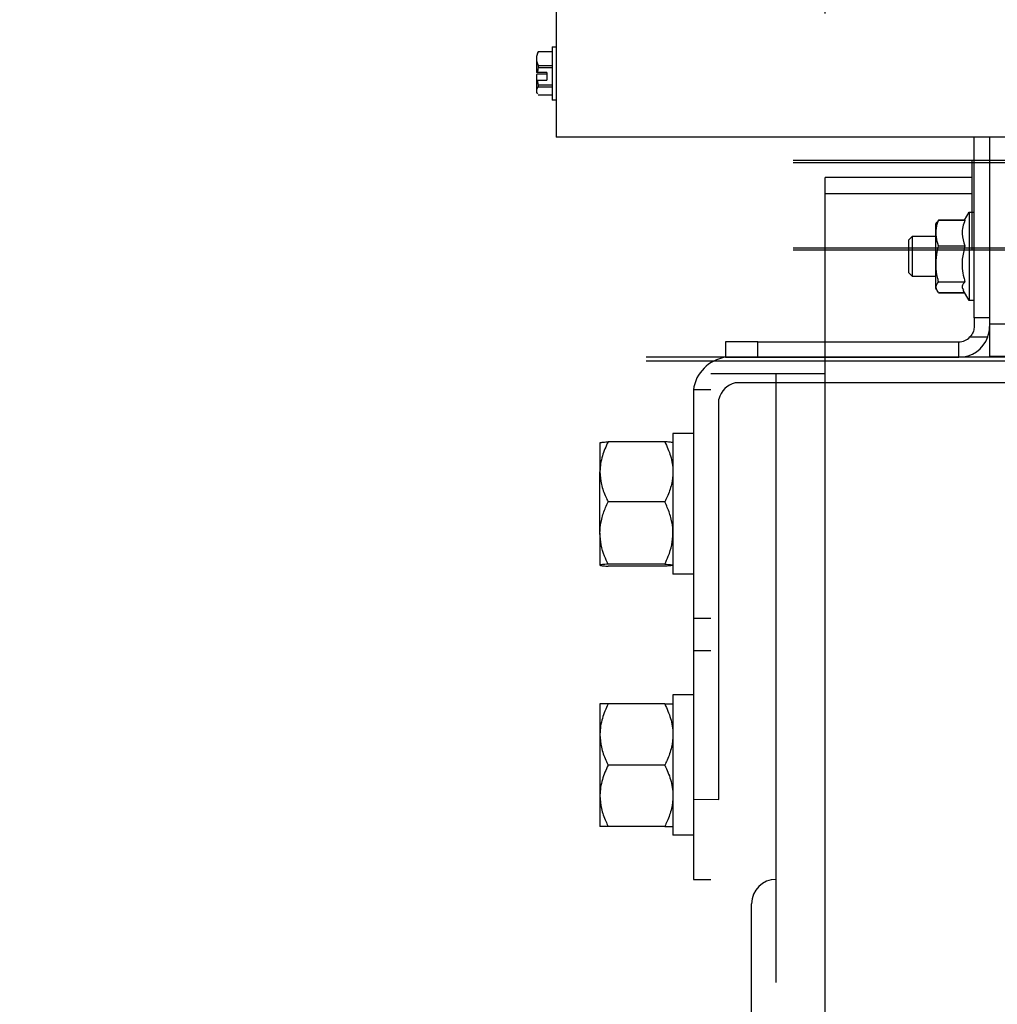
# Model space of a CAD drawing. Header units: inches. Extents: x 170 to 284, y 215 to 248.
# Tile 900 of 1056: x 226.76 to 227.016, y 244.758 to 245.016. Entities that reach past the tile are written whole.
import ezdxf

# ---------------------------------------------------------------- set-up
doc = ezdxf.new("R2010")
doc.units = ezdxf.units.IN
doc.header["$LTSCALE"] = 0.25
doc.header["$MEASUREMENT"] = 0
doc.layers.add('ANNOTATIONS', color=1, linetype='Continuous')
doc.layers.add('LH TOP OF HOOD', color=7, linetype='Continuous')
doc.styles.add('ARIAL', font='arial.ttf', dxfattribs={"height": 0.09375})
doc.dimstyles.new('STANDARD$0', dxfattribs={"dimtxt": 0.09375, "dimasz": 0.09375, "dimexe": 0.03125, "dimexo": 0.046875, "dimgap": 0.09, "dimtad": 0, "dimtih": 1, "dimtoh": 1, "dimdec": 4, "dimzin": 0, "dimdsep": 46, "dimtxsty": 'ARIAL', "dimcen": 0.09, "dimadec": 0, "dimazin": 0, "dimtfac": 1, "dimtdec": 4, "dimtofl": 0, "dimtmove": 0, "dimatfit": 1, "dimfxl": 1, "dimtolj": 1, "dimtzin": 0, "dimarcsym": 0})

# ---------------------------------------------------------------- blocks, each defined once
blk = doc.blocks.new('*D135')
at = {"layer": 'ANNOTATIONS', "color": 0, "lineweight": -2, "transparency": 16777216}
for p, q in [((226.8447894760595, 245.1157503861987), (226.8447894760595, 245.5193646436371)), ((226.971006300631, 245.0174450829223), (226.971006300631, 245.5193646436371)), ((226.7510394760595, 245.4881146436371), (226.6572894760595, 245.4881146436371)), ((227.064756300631, 245.4881146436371), (227.158506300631, 245.4881146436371))]:
    blk.add_line(p, q, dxfattribs=at)
at = {"layer": 'ANNOTATIONS', "color": 0, "transparency": 16777216}
for points in [[(226.7510394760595, 245.5037396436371), (226.7510394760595, 245.4724896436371), (226.8447894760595, 245.4881146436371)], [(227.064756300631, 245.5037396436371), (227.064756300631, 245.4724896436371), (226.971006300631, 245.4881146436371)]]:
    blk.add_solid(points, dxfattribs=at)
at = {"layer": 'defpoints', "color": 0, "transparency": 16777216}
for p in [(226.8447894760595, 245.4881146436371), (226.8447894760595, 245.0688753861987), (226.971006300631, 244.9705700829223)]:
    blk.add_point(p, dxfattribs=at)
at = {"layer": 'ANNOTATIONS', "color": 0, "transparency": 16777216, "insert": (226.5131562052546, 245.4881146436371), "char_height": 0.09375, "attachment_point": 5, "style": 'ARIAL'}
blk.add_mtext('\\A1;6"', dxfattribs=at)

msp = doc.modelspace()

# ---------------------------------------------------------------- linework, layer by layer
at = {"layer": 'LH TOP OF HOOD'}
for p, q in [((226.9004608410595, 245.2032667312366), (226.9004608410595, 244.9850336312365)), ((226.8994152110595, 245.0087389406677), (226.9004608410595, 245.0087389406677)), ((226.8994152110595, 245.0087389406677), (226.9004608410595, 245.0087389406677)), ((226.8994152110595, 245.0087389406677), (226.8994152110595, 244.9947747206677)), ((226.8953676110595, 245.0062413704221), (226.8953676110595, 245.0050319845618)), ((226.8953676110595, 245.0050319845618), (226.8957570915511, 245.0038471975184)), ((226.8953676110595, 245.0050319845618), (226.8953676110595, 245.0020142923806)), ((226.8953676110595, 245.0050319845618), (226.8957570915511, 245.0038471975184)), ((226.8955677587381, 245.0070897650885), (226.8957570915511, 245.0074261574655)), ((226.8955677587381, 245.0070897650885), (226.8957570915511, 245.0074261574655)), ((226.8994152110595, 245.0074261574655), (226.8957570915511, 245.0074261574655)), ((226.8957570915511, 245.0038471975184), (226.8957570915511, 245.0032005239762)), ((226.8957570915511, 245.0038471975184), (226.8994152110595, 245.0038471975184)), ((226.8994152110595, 245.0032005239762), (226.8957570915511, 245.0032005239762)), ((226.8953676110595, 245.0014993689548), (226.8953676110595, 245.0000133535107)), ((226.8953676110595, 245.0000133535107), (226.8953676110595, 244.9974858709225)), ((226.8980660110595, 245.0019673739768), (226.8955449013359, 245.0019673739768)), ((226.8980660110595, 245.0015462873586), (226.8955449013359, 245.0015462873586)), ((226.8955449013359, 244.9999664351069), (226.8980660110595, 244.9999664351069)), ((226.8980660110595, 245.0019673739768), (226.8980660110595, 244.9999664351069)), ((226.8953676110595, 244.9974858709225), (226.8953676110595, 244.9967795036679)), ((226.8957570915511, 244.9987332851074), (226.8994152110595, 244.9987332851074)), ((226.8957570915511, 244.9987332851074), (226.8957570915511, 244.9981778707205)), ((226.8994152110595, 244.9981778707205), (226.8957570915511, 244.9981778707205)), ((226.8953676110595, 244.9967795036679), (226.8955677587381, 244.9964238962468)), ((226.8953676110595, 244.9967795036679), (226.8955677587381, 244.9964238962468)), ((226.8955360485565, 244.996405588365), (226.8955254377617, 244.9964239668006)), ((226.8955360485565, 244.996405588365), (226.8955254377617, 244.9964239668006)), ((226.8994152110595, 244.9960875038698), (226.8957570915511, 244.9960875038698)), ((226.9004608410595, 244.9947747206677), (226.8994152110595, 244.9947747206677)), ((226.9004608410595, 244.9947747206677), (226.8994152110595, 244.9947747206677)), ((227.2335445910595, 244.9850336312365), (226.9004608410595, 244.9850336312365)), ((227.2335445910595, 244.9850336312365), (226.9004608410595, 244.9850336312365)), ((227.0101002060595, 244.93763969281), (227.0101002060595, 244.9850336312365)), ((227.0141478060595, 244.9850336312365), (227.0141478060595, 244.9359960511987)), ((229.072769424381, 244.9789620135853), (226.962652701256, 244.9789620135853)), ((226.962652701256, 244.978411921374), (229.072769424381, 244.978411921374)), ((227.009527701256, 244.9789620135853), (227.009527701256, 244.978411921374)), ((227.009527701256, 244.9789620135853), (227.009527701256, 244.978411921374)), ((227.009527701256, 244.978411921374), (227.009527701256, 244.9560263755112)), ((227.009527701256, 244.978411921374), (227.009527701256, 244.9560263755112)), ((227.009527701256, 244.9744222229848), (226.971006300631, 244.9744222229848)), ((226.971006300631, 244.9701420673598), (226.971006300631, 244.9744222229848)), ((227.009527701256, 244.9744222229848), (226.971006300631, 244.9744222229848)), ((226.971006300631, 244.9701420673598), (226.971006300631, 244.9744222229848)), ((226.971006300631, 244.9273405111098), (226.971006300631, 244.9701420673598)), ((227.009527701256, 244.9701420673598), (226.971006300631, 244.9701420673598)), ((226.971006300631, 244.9273405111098), (226.971006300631, 244.9701420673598)), ((227.009527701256, 244.9701420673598), (226.971006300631, 244.9701420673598)), ((227.0075266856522, 244.9632711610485), (227.0087510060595, 244.9653917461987)), ((227.0087510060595, 244.9653917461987), (227.0101002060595, 244.9653917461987)), ((227.0087510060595, 244.9653917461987), (227.0087510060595, 244.9422192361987)), ((227.0000823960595, 244.9621933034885), (227.000295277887, 244.962617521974)), ((227.0000823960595, 244.9518391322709), (227.0000823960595, 244.9621933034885)), ((227.000295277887, 244.962617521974), (227.0003866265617, 244.9627995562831)), ((227.0007594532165, 244.9632711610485), (227.0003360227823, 244.9625970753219)), ((227.0007594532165, 244.9633935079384), (227.007597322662, 244.9633935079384)), ((227.0007594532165, 244.9632711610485), (227.007683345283, 244.9632711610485)), ((226.9928844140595, 244.9580639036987), (226.9938963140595, 244.9590758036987)), ((226.9938963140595, 244.9590758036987), (227.0000823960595, 244.9590758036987)), ((226.9938963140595, 244.9500788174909), (226.9938963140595, 244.9590758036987)), ((226.962652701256, 244.9560263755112), (229.072769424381, 244.9560263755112)), ((226.9928844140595, 244.9580639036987), (226.9928844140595, 244.9507943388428)), ((227.0007594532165, 244.9565614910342), (227.007683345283, 244.9565614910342)), ((227.009527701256, 244.9560263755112), (227.009527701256, 244.955454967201)), ((227.009527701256, 244.9560263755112), (227.009527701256, 244.955454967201)), ((226.962652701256, 244.955454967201), (229.072769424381, 244.955454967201)), ((226.9928844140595, 244.9507943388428), (226.9928844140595, 244.9495470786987)), ((227.0000823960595, 244.9454176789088), (227.0000823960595, 244.9518391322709)), ((226.9938963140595, 244.9485351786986), (226.9928844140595, 244.9495470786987)), ((226.9938963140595, 244.9485351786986), (226.9938963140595, 244.9500788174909)), ((227.0000823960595, 244.9485351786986), (226.9938963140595, 244.9485351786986)), ((227.0007594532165, 244.9470958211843), (227.007683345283, 244.9470958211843)), ((227.000295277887, 244.9449934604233), (227.0000823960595, 244.9454176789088)), ((227.0003866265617, 244.9448114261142), (227.000295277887, 244.9449934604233)), ((227.0007594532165, 244.9442174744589), (227.0006990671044, 244.9444359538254)), ((227.0007594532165, 244.9443398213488), (227.0075266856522, 244.9443398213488)), ((227.0007594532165, 244.9442174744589), (227.007597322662, 244.9442174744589)), ((227.0087510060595, 244.9422192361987), (227.0071755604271, 244.9449479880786)), ((227.0101002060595, 244.9422192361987), (227.0087510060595, 244.9422192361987)), ((227.0141478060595, 244.93763969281), (227.0101002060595, 244.93763969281)), ((227.0101002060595, 244.93763969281), (227.0101002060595, 244.9354057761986)), ((227.0181819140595, 244.9359960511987), (227.0141478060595, 244.9359960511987)), ((227.0141478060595, 244.9359960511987), (227.0141478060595, 244.9275635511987)), ((226.9449169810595, 244.9313581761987), (226.9449169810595, 244.9273105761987)), ((226.9533494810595, 244.9313581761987), (226.9449169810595, 244.9313581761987)), ((226.9533494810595, 244.9273105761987), (226.9533494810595, 244.9313581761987)), ((226.9533494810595, 244.9313581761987), (227.0060526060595, 244.9313581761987)), ((227.0060526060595, 244.9273105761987), (227.0060526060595, 244.9313581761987)), ((227.0089966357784, 244.9326280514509), (227.0136563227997, 244.9326280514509)), ((227.0141478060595, 244.9275635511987), (227.0181819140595, 244.9275635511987)), ((231.435415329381, 244.9273405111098), (226.924131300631, 244.9273405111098)), ((231.435415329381, 244.9262927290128), (226.924131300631, 244.9262927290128)), ((226.9449169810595, 244.9273105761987), (226.9533494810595, 244.9273105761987)), ((227.3334010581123, 244.9273105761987), (226.9449169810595, 244.9273105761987)), ((226.9533494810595, 244.9273105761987), (227.0060526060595, 244.9273105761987)), ((226.971006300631, 244.9262927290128), (226.971006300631, 244.9273405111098)), ((226.971006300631, 244.9262927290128), (226.971006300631, 244.9273405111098)), ((226.971006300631, 244.9230603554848), (226.971006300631, 244.9262927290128)), ((226.971006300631, 244.9230603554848), (226.971006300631, 244.9262927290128)), ((226.941045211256, 244.9230603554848), (226.958165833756, 244.9230603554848)), ((226.958165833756, 244.7633410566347), (226.958165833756, 244.9230603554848)), ((226.958165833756, 244.9230603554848), (226.971006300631, 244.9230603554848)), ((226.971006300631, 244.7633410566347), (226.971006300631, 244.9230603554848)), ((226.971006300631, 244.5638062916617), (226.971006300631, 244.9230603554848)), ((227.3334010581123, 244.9206086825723), (226.9474145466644, 244.9206086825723)), ((226.936456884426, 244.9187801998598), (226.936456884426, 244.8114012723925)), ((226.941045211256, 244.9187801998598), (226.936456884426, 244.9187801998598)), ((226.936456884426, 244.9187801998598), (226.936456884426, 244.8588580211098)), ((226.9431587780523, 244.8113268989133), (226.9431587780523, 244.916329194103)), ((226.936456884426, 244.9072922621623), (226.931115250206, 244.9072922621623)), ((226.931115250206, 244.9072922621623), (226.931115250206, 244.8704029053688)), ((226.911974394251, 244.904871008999), (226.911974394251, 244.8972627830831)), ((226.9289751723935, 244.9051494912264), (226.9141144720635, 244.9051494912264)), ((226.911974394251, 244.881210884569), (226.911974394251, 244.8972627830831)), ((226.9289751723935, 244.8893760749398), (226.9141144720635, 244.8893760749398)), ((226.911974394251, 244.881210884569), (226.911974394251, 244.8727672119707)), ((226.9289751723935, 244.8730456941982), (226.9141144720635, 244.8730456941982)), ((226.9289751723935, 244.8724887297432), (226.9141144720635, 244.8724887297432)), ((226.936456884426, 244.8704029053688), (226.931115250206, 244.8704029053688)), ((226.936456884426, 244.8588580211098), (226.941045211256, 244.8588580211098)), ((226.941045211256, 244.8502977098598), (226.936456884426, 244.8502977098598)), ((226.936456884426, 244.8502977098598), (226.936456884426, 244.7903755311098)), ((226.936456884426, 244.8388097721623), (226.931115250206, 244.8388097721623)), ((226.931115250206, 244.8388097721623), (226.931115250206, 244.8019204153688)), ((226.911974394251, 244.8363957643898), (226.911974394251, 244.8283661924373)), ((226.9289751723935, 244.8363957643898), (226.9141144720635, 244.8363957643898)), ((226.911974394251, 244.8283661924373), (226.911974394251, 244.8123070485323)), ((226.9289751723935, 244.8203366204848), (226.9141144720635, 244.8203366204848)), ((226.911974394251, 244.8123070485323), (226.911974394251, 244.8042774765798)), ((226.936456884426, 244.8114012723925), (226.9431587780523, 244.8113268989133)), ((226.9289751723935, 244.8042774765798), (226.9141144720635, 244.8042774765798)), ((226.936456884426, 244.8019204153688), (226.931115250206, 244.8019204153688)), ((226.936456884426, 244.7903755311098), (226.941045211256, 244.7903755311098)), ((226.9517456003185, 244.7347335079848), (226.9517456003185, 244.7839552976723))]:
    msp.add_line(p, q, dxfattribs=at)
for centre, radius, start, end in [((227.0060526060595, 244.9354057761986), 0.008095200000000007, 269.9999999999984, 339.932172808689), ((227.0060526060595, 244.9354057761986), 0.004047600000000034, 269.9999999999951, 316.6648549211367), ((226.946377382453, 244.9174018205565), 0.01001579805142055, 98.38417503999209, 172.0898208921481), ((226.9487253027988, 244.9150493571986), 0.005711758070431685, 103.2666847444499, 167.0517694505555), ((226.958165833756, 244.7839552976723), 0.006420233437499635, 90, 180)]:
    msp.add_arc(centre, radius, start, end, dxfattribs=at)
for points, knots in [([(226.8957570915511, 245.0074261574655), (226.895724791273, 245.0073550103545), (226.8955485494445, 245.006966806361), (226.8954489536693, 245.0065674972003), (226.8953676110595, 245.0062413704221)], [0, 0, 0, 0, 0.1832724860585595, 0.9999999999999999, 0.9999999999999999, 0.9999999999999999, 0.9999999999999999]), ([(226.8957570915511, 245.0074261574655), (226.895724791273, 245.0073550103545), (226.8955485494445, 245.006966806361), (226.8954489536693, 245.0065674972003), (226.8953676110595, 245.0062413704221)], [0, 0, 0, 0, 0.1832724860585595, 0.9999999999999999, 0.9999999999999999, 0.9999999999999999, 0.9999999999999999]), ([(226.8957570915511, 245.0032005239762), (226.8956766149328, 245.002807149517), (226.8955928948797, 245.002397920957), (226.8955466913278, 245.0019834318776), (226.8955449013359, 245.0019673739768)], [0, 0, 0, 0, 0.9612585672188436, 0.9999999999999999, 0.9999999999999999, 0.9999999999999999, 0.9999999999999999]), ([(226.8957570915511, 245.0032005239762), (226.8956766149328, 245.002807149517), (226.8955928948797, 245.002397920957), (226.8955466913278, 245.0019834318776), (226.8955449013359, 245.0019673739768)], [0, 0, 0, 0, 0.9612585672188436, 0.9999999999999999, 0.9999999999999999, 0.9999999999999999, 0.9999999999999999]), ([(226.8955449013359, 245.0019673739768), (226.8955114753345, 245.0019762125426), (226.8954523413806, 245.0019918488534), (226.8953932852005, 245.0020074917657), (226.8953676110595, 245.0020142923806)], [0, 0, 0, 0, 0.5652590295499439, 1, 1, 1, 1]), ([(226.8955449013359, 245.0019673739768), (226.8955114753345, 245.0019762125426), (226.8954523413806, 245.0019918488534), (226.8953932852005, 245.0020074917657), (226.8953676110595, 245.0020142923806)], [0, 0, 0, 0, 0.5652590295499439, 1, 1, 1, 1]), ([(226.8955449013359, 245.0015462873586), (226.8955114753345, 245.0015374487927), (226.8954523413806, 245.0015218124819), (226.8953932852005, 245.0015061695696), (226.8953676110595, 245.0014993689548)], [0, 0, 0, 0, 0.5652590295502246, 1, 1, 1, 1]), ([(226.8955449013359, 245.0015462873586), (226.8955114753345, 245.0015374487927), (226.8954523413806, 245.0015218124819), (226.8953932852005, 245.0015061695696), (226.8953676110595, 245.0014993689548)], [0, 0, 0, 0, 0.5652590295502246, 1, 1, 1, 1]), ([(226.8953676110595, 245.0000133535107), (226.8953932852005, 245.0000065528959), (226.8954523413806, 244.9999909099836), (226.8955114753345, 244.9999752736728), (226.8955449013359, 244.9999664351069)], [0, 0, 0, 0, 0.4347409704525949, 1, 1, 1, 1]), ([(226.8953676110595, 245.0000133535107), (226.8953932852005, 245.0000065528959), (226.8954523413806, 244.9999909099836), (226.8955114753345, 244.9999752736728), (226.8955449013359, 244.9999664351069)], [0, 0, 0, 0, 0.4347409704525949, 1, 1, 1, 1]), ([(226.8955449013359, 244.9999664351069), (226.8955891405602, 244.9996426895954), (226.8956456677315, 244.9992290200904), (226.8957371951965, 244.9988218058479), (226.8957570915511, 244.9987332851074)], [0, 0, 0, 0, 0.7826187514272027, 1, 1, 1, 1]), ([(226.8955449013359, 244.9999664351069), (226.8955891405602, 244.9996426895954), (226.8956456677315, 244.9992290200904), (226.8957371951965, 244.9988218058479), (226.8957570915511, 244.9987332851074)], [0, 0, 0, 0, 0.7826187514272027, 1, 1, 1, 1]), ([(226.8957570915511, 244.9981778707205), (226.8957455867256, 244.9981632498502), (226.8955674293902, 244.9979368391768), (226.8954641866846, 244.9977038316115), (226.8953676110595, 244.9974858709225)], [0, 0, 0, 0, 0.06457677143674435, 0.9999999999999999, 0.9999999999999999, 0.9999999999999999, 0.9999999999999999]), ([(226.8957570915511, 244.9981778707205), (226.8957455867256, 244.9981632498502), (226.8955674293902, 244.9979368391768), (226.8954641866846, 244.9977038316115), (226.8953676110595, 244.9974858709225)], [0, 0, 0, 0, 0.06457677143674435, 0.9999999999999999, 0.9999999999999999, 0.9999999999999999, 0.9999999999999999]), ([(227.0007594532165, 244.9565614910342), (227.0005283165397, 244.9573028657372), (227.0000592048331, 244.9588075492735), (227.0000752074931, 244.9610919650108), (227.0005370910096, 244.9625629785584), (227.0007594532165, 244.9632711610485)], [0, 0, 0, 0, 0.3349620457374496, 0.6798341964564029, 1, 1, 1, 1]), ([(227.007683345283, 244.9632711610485), (227.0074674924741, 244.9626891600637), (227.0070311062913, 244.9615125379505), (227.0067889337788, 244.9592289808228), (227.0073370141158, 244.957594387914), (227.007683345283, 244.9565614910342)], [0, 0, 0, 0, 0.2648620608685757, 0.5354674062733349, 0.9999999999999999, 0.9999999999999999, 0.9999999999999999, 0.9999999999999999]), ([(227.0007594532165, 244.9470958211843), (227.0006626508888, 244.9474932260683), (227.0003333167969, 244.9488452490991), (227.00002502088, 244.9512365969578), (227.0001742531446, 244.9540322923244), (227.0005809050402, 244.9557898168), (227.0007594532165, 244.9565614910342)], [0, 0, 0, 0, 0.1280535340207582, 0.4356547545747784, 0.7522135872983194, 1, 1, 1, 1]), ([(227.007683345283, 244.9565614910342), (227.0073913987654, 244.9553991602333), (227.0067029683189, 244.9526583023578), (227.0070363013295, 244.9493966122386), (227.0075791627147, 244.9474662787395), (227.007683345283, 244.9470958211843)], [0, 0, 0, 0, 0.37305069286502, 0.8796798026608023, 1, 1, 1, 1]), ([(227.0007594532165, 244.9443398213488), (227.0005283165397, 244.944644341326), (227.0000592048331, 244.9452623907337), (227.0000752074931, 244.9462007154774), (227.0005370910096, 244.9468049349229), (227.0007594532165, 244.9470958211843)], [0, 0, 0, 0, 0.3349620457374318, 0.6798341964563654, 1, 1, 1, 1]), ([(227.007683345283, 244.9470958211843), (227.007471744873, 244.9468568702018), (227.0070439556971, 244.9463737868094), (227.0067995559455, 244.9456636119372), (227.0071375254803, 244.9452148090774), (227.0072890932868, 244.9450135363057)], [0, 0, 0, 0, 0.3505770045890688, 0.7087559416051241, 0.9999999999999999, 0.9999999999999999, 0.9999999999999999, 0.9999999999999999]), ([(227.0101002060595, 244.9354057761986), (227.0100645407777, 244.9349974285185), (227.0099931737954, 244.9341803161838), (227.0095158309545, 244.9332276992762), (227.0091172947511, 244.9327674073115), (227.0089966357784, 244.9326280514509)], [0, 0, 0, 0, 0.4105627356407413, 0.8215447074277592, 1, 1, 1, 1]), ([(227.0136563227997, 244.9326280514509), (227.013847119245, 244.9332815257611), (227.0141192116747, 244.9342134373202), (227.0141412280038, 244.9351314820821), (227.0141478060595, 244.9354057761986)], [0, 0, 0, 0, 0.7012192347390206, 1, 1, 1, 1]), ([(226.9141144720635, 244.9051494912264), (226.9135521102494, 244.9039226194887), (226.9124068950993, 244.9014241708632), (226.9119782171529, 244.8986968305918), (226.9119744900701, 244.8972987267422), (226.911974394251, 244.8972627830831)], [0, 0, 0, 0, 0.4845461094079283, 0.9867482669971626, 1, 1, 1, 1]), ([(226.911974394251, 244.904871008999), (226.9120559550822, 244.9049100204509), (226.9122220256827, 244.9049894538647), (226.9131826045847, 244.9050817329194), (226.9139050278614, 244.905134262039), (226.9141144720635, 244.9051494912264)], [0, 0, 0, 0, 0.4066348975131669, 0.8279722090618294, 1, 1, 1, 1]), ([(226.9289751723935, 244.9051494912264), (226.9295375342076, 244.9039226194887), (226.9306827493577, 244.9014241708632), (226.9311114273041, 244.8986968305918), (226.9311151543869, 244.8972987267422), (226.931115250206, 244.8972627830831)], [0, 0, 0, 0, 0.4845461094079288, 0.9867482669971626, 1, 1, 1, 1]), ([(226.931115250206, 244.904871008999), (226.9310336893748, 244.9049100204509), (226.9308676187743, 244.9049894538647), (226.9299070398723, 244.9050817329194), (226.9291846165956, 244.905134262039), (226.9289751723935, 244.9051494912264)], [0, 0, 0, 0, 0.4066348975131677, 0.8279722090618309, 1, 1, 1, 1]), ([(226.911974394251, 244.8972627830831), (226.9120559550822, 244.8961579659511), (226.9122220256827, 244.8939083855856), (226.9131826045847, 244.8912950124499), (226.9139050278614, 244.8898073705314), (226.9141144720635, 244.8893760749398)], [0, 0, 0, 0, 0.4066348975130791, 0.827972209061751, 1, 1, 1, 1]), ([(226.931115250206, 244.8972627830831), (226.9310336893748, 244.8961579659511), (226.9308676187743, 244.8939083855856), (226.9299070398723, 244.8912950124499), (226.9291846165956, 244.8898073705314), (226.9289751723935, 244.8893760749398)], [0, 0, 0, 0, 0.4066348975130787, 0.8279722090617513, 1, 1, 1, 1]), ([(226.911974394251, 244.881210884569), (226.9119767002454, 244.8813989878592), (226.9119917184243, 244.8826240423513), (226.9123440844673, 244.8849092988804), (226.9132003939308, 244.8874307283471), (226.9138889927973, 244.8888962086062), (226.9141144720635, 244.8893760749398)], [0, 0, 0, 0, 0.06692138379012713, 0.4358368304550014, 0.8152667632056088, 0.9999999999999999, 0.9999999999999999, 0.9999999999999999, 0.9999999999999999]), ([(226.931115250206, 244.881210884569), (226.9311129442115, 244.8813989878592), (226.9310979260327, 244.8826240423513), (226.9307455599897, 244.8849092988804), (226.9298892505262, 244.8874307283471), (226.9292006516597, 244.8888962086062), (226.9289751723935, 244.8893760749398)], [0, 0, 0, 0, 0.06692138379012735, 0.4358368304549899, 0.815266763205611, 0.9999999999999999, 0.9999999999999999, 0.9999999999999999, 0.9999999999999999]), ([(226.9141144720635, 244.8730456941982), (226.913796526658, 244.8737369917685), (226.913044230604, 244.8753726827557), (226.9121769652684, 244.8780983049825), (226.912042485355, 244.8801646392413), (226.911974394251, 244.881210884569)], [0, 0, 0, 0, 0.2654446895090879, 0.628073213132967, 0.9999999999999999, 0.9999999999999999, 0.9999999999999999, 0.9999999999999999]), ([(226.9289751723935, 244.8730456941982), (226.929293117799, 244.8737369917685), (226.930045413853, 244.8753726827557), (226.9309126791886, 244.8780983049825), (226.931047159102, 244.8801646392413), (226.931115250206, 244.881210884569)], [0, 0, 0, 0, 0.265444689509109, 0.6280732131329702, 1, 1, 1, 1]), ([(226.9141144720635, 244.8730456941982), (226.9135521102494, 244.8730023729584), (226.9124068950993, 244.8729141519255), (226.9119782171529, 244.8728178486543), (226.9119744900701, 244.8727684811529), (226.911974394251, 244.8727672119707)], [0, 0, 0, 0, 0.4845461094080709, 0.9867482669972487, 0.9999999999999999, 0.9999999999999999, 0.9999999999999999, 0.9999999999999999]), ([(226.911974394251, 244.8727672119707), (226.9120559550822, 244.8727282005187), (226.9122220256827, 244.8726487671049), (226.9131826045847, 244.8725564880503), (226.9139050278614, 244.8725039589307), (226.9141144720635, 244.8724887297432)], [0, 0, 0, 0, 0.4066348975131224, 0.8279722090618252, 1, 1, 1, 1]), ([(226.9289751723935, 244.8730456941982), (226.9295375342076, 244.8730023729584), (226.9306827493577, 244.8729141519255), (226.9311114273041, 244.8728178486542), (226.9311151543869, 244.8727684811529), (226.931115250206, 244.8727672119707)], [0, 0, 0, 0, 0.4845461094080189, 0.9867482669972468, 1, 1, 1, 1]), ([(226.931115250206, 244.8727672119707), (226.9310336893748, 244.8727282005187), (226.9308676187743, 244.8726487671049), (226.9299070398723, 244.8725564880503), (226.9291846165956, 244.8725039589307), (226.9289751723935, 244.8724887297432)], [0, 0, 0, 0, 0.4066348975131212, 0.8279722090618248, 0.9999999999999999, 0.9999999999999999, 0.9999999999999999, 0.9999999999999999]), ([(226.9141144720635, 244.8363957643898), (226.9135521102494, 244.8351466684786), (226.9124068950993, 244.8326029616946), (226.9119782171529, 244.8298262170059), (226.9119744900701, 244.828402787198), (226.911974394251, 244.8283661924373)], [0, 0, 0, 0, 0.4845461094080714, 0.9867482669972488, 1, 1, 1, 1]), ([(226.9141144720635, 244.8363957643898), (226.913796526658, 244.8363957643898), (226.913044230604, 244.8363957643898), (226.9121769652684, 244.8363957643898), (226.912042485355, 244.8363957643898), (226.911974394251, 244.8363957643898)], [0, 0, 0, 0, 0.2654446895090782, 0.6280732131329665, 1, 1, 1, 1]), ([(226.9289751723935, 244.8363957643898), (226.9295375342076, 244.8351466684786), (226.9306827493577, 244.8326029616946), (226.9311114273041, 244.8298262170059), (226.9311151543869, 244.828402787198), (226.931115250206, 244.8283661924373)], [0, 0, 0, 0, 0.4845461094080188, 0.9867482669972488, 0.9999999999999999, 0.9999999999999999, 0.9999999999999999, 0.9999999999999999]), ([(226.9289751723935, 244.8363957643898), (226.929293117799, 244.8363957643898), (226.930045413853, 244.8363957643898), (226.9309126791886, 244.8363957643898), (226.931047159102, 244.8363957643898), (226.931115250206, 244.8363957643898)], [0, 0, 0, 0, 0.2654446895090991, 0.6280732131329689, 1, 1, 1, 1]), ([(226.911974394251, 244.8283661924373), (226.9120559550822, 244.8272413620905), (226.9122220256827, 244.8249510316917), (226.9131826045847, 244.8222903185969), (226.9139050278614, 244.8207757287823), (226.9141144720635, 244.8203366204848)], [0, 0, 0, 0, 0.4066348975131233, 0.8279722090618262, 1, 1, 1, 1]), ([(226.931115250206, 244.8283661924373), (226.9310336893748, 244.8272413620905), (226.9308676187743, 244.8249510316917), (226.9299070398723, 244.8222903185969), (226.9291846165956, 244.8207757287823), (226.9289751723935, 244.8203366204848)], [0, 0, 0, 0, 0.4066348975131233, 0.8279722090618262, 1, 1, 1, 1]), ([(226.9141144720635, 244.8203366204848), (226.9135521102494, 244.8190875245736), (226.9124068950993, 244.8165438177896), (226.9119782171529, 244.8137670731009), (226.9119744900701, 244.812343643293), (226.911974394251, 244.8123070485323)], [0, 0, 0, 0, 0.4845461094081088, 0.9867482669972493, 1, 1, 1, 1]), ([(226.9289751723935, 244.8203366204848), (226.9295375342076, 244.8190875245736), (226.9306827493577, 244.8165438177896), (226.931111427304, 244.8137670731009), (226.9311151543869, 244.812343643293), (226.931115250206, 244.8123070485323)], [0, 0, 0, 0, 0.4845461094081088, 0.9867482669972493, 1, 1, 1, 1]), ([(226.911974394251, 244.8123070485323), (226.9120559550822, 244.8111822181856), (226.9122220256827, 244.8088918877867), (226.9131826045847, 244.8062311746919), (226.9139050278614, 244.8047165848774), (226.9141144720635, 244.8042774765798)], [0, 0, 0, 0, 0.4066348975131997, 0.8279722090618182, 1, 1, 1, 1]), ([(226.931115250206, 244.8123070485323), (226.9310336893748, 244.8111822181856), (226.9308676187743, 244.8088918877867), (226.9299070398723, 244.8062311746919), (226.9291846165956, 244.8047165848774), (226.9289751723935, 244.8042774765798)], [0, 0, 0, 0, 0.4066348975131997, 0.8279722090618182, 1, 1, 1, 1]), ([(226.9141144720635, 244.8042774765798), (226.913796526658, 244.8042774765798), (226.913044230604, 244.8042774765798), (226.9121769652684, 244.8042774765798), (226.912042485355, 244.8042774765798), (226.911974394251, 244.8042774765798)], [0, 0, 0, 0, 0.2654446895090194, 0.6280732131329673, 1, 1, 1, 1]), ([(226.9289751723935, 244.8042774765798), (226.929293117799, 244.8042774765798), (226.930045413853, 244.8042774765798), (226.9309126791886, 244.8042774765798), (226.931047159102, 244.8042774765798), (226.931115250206, 244.8042774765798)], [0, 0, 0, 0, 0.2654446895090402, 0.6280732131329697, 1, 1, 1, 1])]:
    msp.add_open_spline(points, degree=3, knots=knots, dxfattribs=at)

# ---------------------------------------------------------------- dimensions: what is measured, and where the dimension line sits
at = {"layer": 'ANNOTATIONS'}
dim = msp.add_linear_dim(base=(226.8447894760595, 245.4881146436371), p1=(226.971006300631, 244.9705700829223), p2=(226.8447894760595, 245.0688753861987), angle=180, text='6"', dimstyle='STANDARD$0', dxfattribs=at)
dim.commit()
dim.dimension.update_dxf_attribs({"geometry": '*D135', "text_midpoint": (226.5131562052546, 245.4881146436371), "dimtype": 160})

doc.saveas('drawing.dxf')
